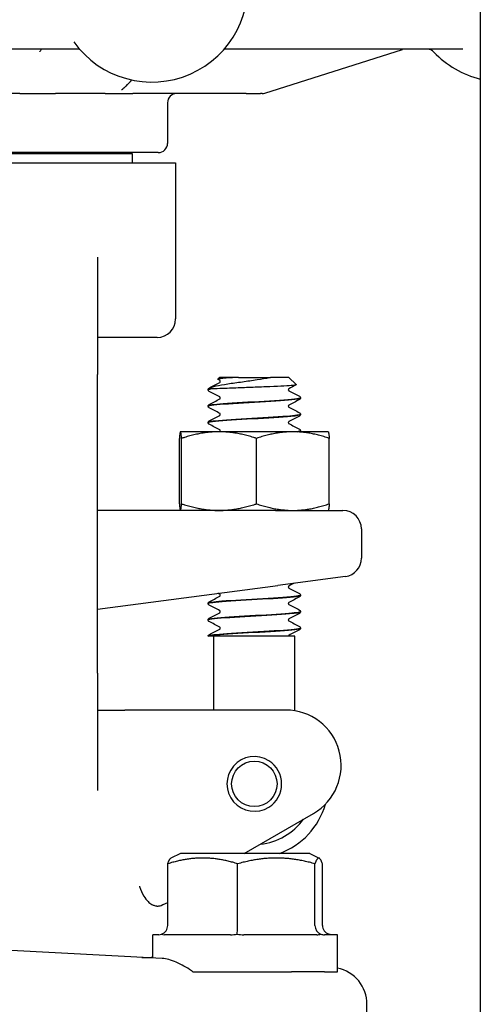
# Model space of a CAD drawing. Header units: inches. Extents: x 24 to 1128, y -58 to 748.
# Tile 475 of 656: x 618.89 to 620.45, y 338.4 to 341.73. Entities that reach past the tile are written whole.
import ezdxf

# ---------------------------------------------------------------- set-up
doc = ezdxf.new("R2010")
doc.units = ezdxf.units.IN
doc.header["$LTSCALE"] = 32
doc.header["$MEASUREMENT"] = 0
doc.layers.add('Visible (ANSI)', color=7, linetype='Continuous', lineweight=30)

msp = doc.modelspace()

# ---------------------------------------------------------------- linework, layer by layer
at = {"layer": 'Visible (ANSI)'}
for p, q in [((620.45163, 369.85867), (620.45163, 334.10867)), ((619.08927, 341.63117), (617.69998, 341.63117)), ((620.39269, 341.63117), (619.58484, 341.63117)), ((619.72273, 341.48262), (620.18854, 341.62972)), ((618.89284, 341.48117), (618.28816, 341.48117)), ((618.89284, 341.48117), (619.01423, 341.48117)), ((619.18188, 341.48117), (619.01423, 341.48117)), ((619.18188, 341.48117), (619.27608, 341.48117)), ((619.65955, 341.48117), (619.27608, 341.48117)), ((619.65955, 341.48117), (619.70744, 341.48117)), ((619.71332, 341.48117), (619.70744, 341.48117)), ((619.39313, 341.44992), (619.39313, 341.31242)), ((619.36188, 341.28117), (618.32438, 341.28117)), ((619.27488, 341.27742), (618.41138, 341.27742)), ((619.16813, 341.27742), (619.16813, 341.28117)), ((619.27488, 341.24617), (619.27488, 341.27742)), ((618.26563, 341.24617), (619.42063, 341.24617)), ((619.42063, 341.24617), (619.42063, 340.71867)), ((619.15563, 340.92808), (619.15563, 340.53117)), ((619.35813, 340.65617), (619.15563, 340.65617)), ((619.15563, 339.52117), (619.15563, 340.53117)), ((619.56961, 340.52117), (619.56329, 340.51485)), ((619.63284, 340.52117), (619.56961, 340.52117)), ((619.63284, 340.52117), (619.68719, 340.52117)), ((619.68719, 340.52117), (619.74148, 340.52117)), ((619.80415, 340.52117), (619.74148, 340.52117)), ((619.80415, 340.52117), (619.82876, 340.49656)), ((619.53063, 340.47915), (619.53063, 340.47973)), ((619.53664, 340.48219), (619.53979, 340.48219)), ((619.84313, 340.45134), (619.84313, 340.45192)), ((619.53063, 340.42354), (619.53063, 340.42412)), ((619.84313, 340.39573), (619.84313, 340.39631)), ((619.53063, 340.36792), (619.53063, 340.36851)), ((619.43688, 340.33717), (619.4368, 340.33712)), ((619.43697, 340.33717), (619.43688, 340.33717)), ((619.56749, 340.33717), (619.43697, 340.33717)), ((619.81741, 340.33717), (619.56749, 340.33717)), ((619.93688, 340.33717), (619.81741, 340.33717)), ((619.84313, 340.34012), (619.84313, 340.3407)), ((619.93688, 340.33717), (619.93697, 340.33712)), ((619.43325, 340.0935), (619.43325, 340.31484)), ((619.44068, 340.0935), (619.44068, 340.31484)), ((619.69431, 340.0935), (619.69431, 340.31484)), ((619.94051, 340.0935), (619.94051, 340.31484)), ((619.75799, 340.07117), (619.15563, 340.07117)), ((619.43688, 340.07117), (619.4368, 340.07122)), ((619.75799, 340.07117), (619.98688, 340.07117)), ((619.93688, 340.07117), (619.93697, 340.07122)), ((620.04938, 340.00867), (620.04938, 339.90979)), ((619.99504, 339.84782), (619.76615, 339.81769)), ((619.15563, 339.73731), (619.76615, 339.81769)), ((619.84313, 339.78401), (619.84313, 339.78459)), ((619.53063, 339.7562), (619.53063, 339.75678)), ((619.84313, 339.7284), (619.84313, 339.72898)), ((619.53063, 339.70059), (619.53063, 339.70117)), ((619.84313, 339.67279), (619.84313, 339.67337)), ((619.531, 339.64617), (619.53069, 339.64617)), ((619.53204, 339.64617), (619.531, 339.64617)), ((619.56269, 339.64617), (619.53204, 339.64617)), ((619.54938, 339.39617), (619.54938, 339.64617)), ((619.68618, 339.64617), (619.56269, 339.64617)), ((619.82438, 339.64617), (619.68618, 339.64617)), ((619.82438, 339.39355), (619.82438, 339.64617)), ((619.15563, 339.52117), (619.15563, 339.12426)), ((619.15563, 339.39617), (619.24923, 339.39617)), ((619.33691, 339.39617), (619.24923, 339.39617)), ((619.79313, 339.39617), (619.33691, 339.39617)), ((619.65285, 338.91117), (619.88688, 339.04629)), ((619.43688, 338.91117), (619.40468, 338.89507)), ((619.87438, 338.91117), (619.43688, 338.91117)), ((619.87438, 338.91117), (619.90659, 338.89507)), ((619.394, 338.66742), (619.394, 338.87621)), ((619.63047, 338.66742), (619.63047, 338.87621)), ((619.8921, 338.66742), (619.8921, 338.87621)), ((619.91726, 338.66742), (619.91726, 338.87621)), ((619.3936, 338.76149), (619.394, 338.76173)), ((619.36358, 338.63617), (619.34313, 338.63617)), ((619.34313, 338.55747), (619.34313, 338.63617)), ((619.6059, 338.63617), (619.38273, 338.63617)), ((619.89795, 338.63617), (619.65104, 338.63617)), ((619.96813, 338.63617), (619.92394, 338.63617)), ((619.96813, 338.51117), (619.96813, 338.63617)), ((619.37486, 338.5558), (618.84313, 338.58367)), ((619.4785, 338.51117), (619.62028, 338.51117)), ((619.62028, 338.51117), (619.7822, 338.51117)), ((619.7822, 338.51117), (619.81281, 338.51117)), ((619.92433, 338.51117), (619.81281, 338.51117)), ((619.92433, 338.51117), (619.96813, 338.51117)), ((620.06813, 338.02117), (620.06813, 338.40082))]:
    msp.add_line(p, q, dxfattribs=at)
msp.add_circle((619.68688, 339.14617), 0.07688, dxfattribs=at)
for centre, radius, start, end in [((619.34002, 341.84492), 0.325, 215.65173, 11.53696), ((620.19795, 341.59992), 0.03125, 90, 107.52557), ((620.27181, 341.59992), 0.03125, 43.44984, 90), ((620.53044, 341.84492), 0.325, 223.44984, 255.96758), ((619.42438, 341.44992), 0.03125, 90, 180), ((619.71332, 341.51242), 0.03125, 270, 287.52557), ((619.36188, 341.31242), 0.03125, 270, 0), ((619.35813, 340.71867), 0.0625, 270, 0), ((619.98688, 340.00867), 0.0625, 0, 90), ((619.98688, 339.90979), 0.0625, 277.5, 0), ((619.79313, 339.20867), 0.1875, 300, 90), ((619.68688, 339.14617), 0.0925, 57.84992, 302.15008), ((619.68688, 339.14617), 0.0925, 302.15008, 57.84992), ((619.68688, 339.14617), 0.25, 289.94844, 344.10999), ((619.68688, 339.14617), 0.20454, 275.75553, 324.24447)]:
    msp.add_arc(centre, radius, start, end, dxfattribs=at)
for centre, major_axis, ratio, start_param, end_param in [((619.3613, 338.66742), (0.0327, 0), 0.9555533, 5.0590358, 6.2831853), ((619.62733, 338.66742), (0, -0.03125), 0.1006388, 0.3466468, 1.5707963), ((619.92166, 338.66742), (0, -0.03125), 0.9458753, 4.712389, 5.9365385), ((619.94996, 338.66742), (-0.0327, 0), 0.9555533, 0, 1.2241495), ((619.94266, 338.40087), (0.12531, -0.00657), 0.9961843, 0.0521605, 1.4184909)]:
    msp.add_ellipse(centre, major_axis=major_axis, ratio=ratio, start_param=start_param, end_param=end_param, dxfattribs=at)
for points, knots in [([(618.96126, 341.62357), (618.96126, 341.62357), (618.96126, 341.62357), (618.96129, 341.6236), (618.96158, 341.62395), (618.96257, 341.62531), (618.9632, 341.62621), (618.96488, 341.62846), (618.96601, 341.62987), (618.96715, 341.63117)], [0.151733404, 0.151733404, 0.151733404, 0.151733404, 0.152733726, 0.152733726, 0.17283482, 0.17283482, 0.189537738, 0.189537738, 0.209449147, 0.209449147, 0.209449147, 0.209449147]), ([(619.09598, 341.63028), (619.09577, 341.63034), (619.09554, 341.6304), (619.09396, 341.63079), (619.09219, 341.63112), (619.0896, 341.63117), (619.08944, 341.63117), (619.08927, 341.63117)], [0.282916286, 0.282916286, 0.282916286, 0.282916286, 0.285307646, 0.285307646, 0.298248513, 0.298248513, 0.299108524, 0.299108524, 0.299108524, 0.299108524]), ([(619.25275, 341.50617), (619.25241, 341.50581), (619.25183, 341.50519), (619.25042, 341.50369), (619.24962, 341.50288), (619.24667, 341.50003), (619.2444, 341.49812), (619.24092, 341.49549), (619.2396, 341.49456), (619.23806, 341.49351), (619.23761, 341.49322), (619.23738, 341.49306), (619.23735, 341.49304), (619.23735, 341.49304)], [0, 0, 0, 0, 0.014217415, 0.014217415, 0.027587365, 0.027587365, 0.061782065, 0.061782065, 0.083083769, 0.083083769, 0.092845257, 0.092845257, 0.095345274, 0.095345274, 0.095345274, 0.095345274]), ([(619.53423, 340.48499), (619.5385, 340.48732), (619.54638, 340.48967), (619.56824, 340.49443), (619.58175, 340.49679), (619.61234, 340.50156), (619.62893, 340.50391), (619.6628, 340.50867), (619.67969, 340.51102), (619.71144, 340.51578), (619.72607, 340.51813), (619.73897, 340.52057)], [-0.67634923, -0.67634923, -0.67634923, -0.67634923, -0.52774982, -0.52774982, -0.38555901, -0.38555901, -0.25020713, -0.25020713, -0.12168954, -0.12168954, 0, 0, 0, 0]), ([(619.62146, 340.52057), (619.61012, 340.51992), (619.60001, 340.51927), (619.58288, 340.51798), (619.57604, 340.51734), (619.56552, 340.51594), (619.5628, 340.51519), (619.56326, 340.51431), (619.56341, 340.51418), (619.56365, 340.51406)], [-2.12179282, -2.12179282, -2.12179282, -2.12179282, -2.02048123, -2.02048123, -1.91755472, -1.91755472, -1.79490964, -1.79490964, -1.77433809, -1.77433809, -1.77433809, -1.77433809]), ([(619.57182, 340.50724), (619.57182, 340.50832), (619.57137, 340.50931), (619.57067, 340.51027), (619.57041, 340.51046), (619.57023, 340.5106), (619.57019, 340.51062), (619.57019, 340.51062)], [0, 0, 0, 0, 0.017919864, 0.017919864, 0.032518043, 0.032518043, 0.040461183, 0.040461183, 0.040461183, 0.040461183]), ([(619.57019, 340.50387), (619.57019, 340.50387), (619.57036, 340.50394), (619.57088, 340.50449), (619.57116, 340.50484), (619.57164, 340.50585), (619.57182, 340.50654), (619.57182, 340.50724)], [0.003893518, 0.003893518, 0.003893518, 0.003893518, 0.02135506, 0.02135506, 0.032660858, 0.032660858, 0.044379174, 0.044379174, 0.044379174, 0.044379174]), ([(619.82876, 340.49656), (619.82884, 340.49648), (619.82888, 340.4964), (619.82886, 340.49556), (619.82517, 340.49481), (619.81084, 340.49329), (619.80025, 340.49254), (619.77337, 340.49103), (619.75727, 340.49028), (619.72156, 340.48876), (619.70224, 340.48801), (619.66287, 340.4865), (619.64319, 340.48575), (619.62476, 340.48499)], [-0.74958937, -0.74958937, -0.74958937, -0.74958937, -0.73438222, -0.73438222, -0.59190522, -0.59190522, -0.44722789, -0.44722789, -0.30035084, -0.30035084, -0.15127467, -0.15127467, 0, 0, 0, 0]), ([(619.53063, 340.47975), (619.53069, 340.48089), (619.53112, 340.48195), (619.53197, 340.48322), (619.53234, 340.48362), (619.5327, 340.48394)], [0, 0, 0, 0, 0.015967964, 0.015967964, 0.027043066, 0.027043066, 0.027043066, 0.027043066]), ([(619.53437, 340.4738), (619.53374, 340.47413), (619.53306, 340.47454), (619.53196, 340.47567), (619.53157, 340.47617), (619.53092, 340.47746), (619.53068, 340.47828), (619.53063, 340.47912)], [0, 0, 0, 0, 0.022095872, 0.022095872, 0.033561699, 0.033561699, 0.045438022, 0.045438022, 0.045438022, 0.045438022]), ([(619.53664, 340.48219), (619.53404, 340.48222), (619.53283, 340.48234), (619.53195, 340.48272), (619.53191, 340.48292), (619.53206, 340.48323), (619.53211, 340.48331), (619.53223, 340.48346), (619.53226, 340.4835), (619.53232, 340.48357), (619.53234, 340.48359), (619.53239, 340.48364), (619.53241, 340.48366), (619.53245, 340.4837), (619.53247, 340.48372), (619.53251, 340.48376), (619.53254, 340.48379), (619.5326, 340.48384), (619.53263, 340.48388), (619.53277, 340.484), (619.53288, 340.48409), (619.5333, 340.48443), (619.53367, 340.48469), (619.53423, 340.48499)], [-0.17168991, -0.17168991, -0.17168991, -0.17168991, -0.0982332, -0.0982332, -0.0491093, -0.0491093, -0.03761956, -0.03761956, -0.03394059, -0.03394059, -0.03224924, -0.03224924, -0.03117451, -0.03117451, -0.03017054, -0.03017054, -0.0289244, -0.0289244, -0.02683852, -0.02683852, -0.01955178, -0.01955178, 0, 0, 0, 0]), ([(619.62476, 340.48499), (619.61445, 340.48457), (619.60463, 340.4842), (619.58618, 340.48353), (619.57762, 340.48324), (619.55674, 340.48256), (619.54642, 340.48224), (619.53979, 340.48219)], [-0.3187664, -0.3187664, -0.3187664, -0.3187664, -0.23449039, -0.23449039, -0.1487662, -0.1487662, 0, 0, 0, 0]), ([(619.80357, 340.48281), (619.80357, 340.48281), (619.80341, 340.48274), (619.80288, 340.48219), (619.80261, 340.48184), (619.80213, 340.48083), (619.80195, 340.48014), (619.80195, 340.47944)], [0.003893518, 0.003893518, 0.003893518, 0.003893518, 0.02135506, 0.02135506, 0.032660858, 0.032660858, 0.044379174, 0.044379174, 0.044379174, 0.044379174]), ([(619.80195, 340.47944), (619.80195, 340.47836), (619.80239, 340.47737), (619.8031, 340.47641), (619.80335, 340.47622), (619.80354, 340.47608), (619.80357, 340.47606), (619.80357, 340.47606)], [0, 0, 0, 0, 0.017919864, 0.017919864, 0.032518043, 0.032518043, 0.040461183, 0.040461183, 0.040461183, 0.040461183]), ([(619.53064, 340.42351), (619.53063, 340.42358), (619.53064, 340.42365), (619.53066, 340.42371), (619.53168, 340.42654), (619.55827, 340.42937), (619.5997, 340.4322), (619.64094, 340.43501), (619.69577, 340.43783), (619.74224, 340.44064), (619.78853, 340.44345), (619.82531, 340.44625), (619.83795, 340.44905), (619.84139, 340.44982), (619.84301, 340.45058), (619.84292, 340.45134)], [-17.2816205, -17.2816205, -17.2816205, -17.2816205, -17.2584859, -17.2584859, -17.2584859, -16.2999201, -16.2999201, -16.2999201, -15.3458188, -15.3458188, -15.3458188, -14.3954331, -14.3954331, -14.3954331, -14.1371669, -14.1371669, -14.1371669, -14.1371669]), ([(619.53063, 340.42414), (619.53069, 340.42528), (619.53112, 340.42634), (619.5321, 340.42781), (619.53263, 340.42829), (619.53355, 340.429), (619.53396, 340.42925), (619.53437, 340.42946)], [0, 0, 0, 0, 0.015967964, 0.015967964, 0.031253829, 0.031253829, 0.045415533, 0.045415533, 0.045415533, 0.045415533]), ([(619.84282, 340.45195), (619.84293, 340.45076), (619.83898, 340.44957), (619.83083, 340.44839), (619.8115, 340.44557), (619.76908, 340.44276), (619.72055, 340.43994), (619.67203, 340.43713), (619.6187, 340.43431), (619.5819, 340.4315), (619.54973, 340.42904), (619.53094, 340.42658), (619.53069, 340.42412)], [7.8511208, 7.8511208, 7.8511208, 7.8511208, 8.2534333, 8.2534333, 8.2534333, 9.2076053, 9.2076053, 9.2076053, 10.1615232, 10.1615232, 10.1615232, 10.9955743, 10.9955743, 10.9955743, 10.9955743]), ([(619.57182, 340.45163), (619.57182, 340.4527), (619.57137, 340.4537), (619.57067, 340.45466), (619.57041, 340.45485), (619.57023, 340.45499), (619.57019, 340.45501), (619.57019, 340.45501)], [0, 0, 0, 0, 0.017919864, 0.017919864, 0.032518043, 0.032518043, 0.040461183, 0.040461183, 0.040461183, 0.040461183]), ([(619.57019, 340.44826), (619.57019, 340.44826), (619.57036, 340.44833), (619.57088, 340.44888), (619.57116, 340.44923), (619.57164, 340.45024), (619.57182, 340.45093), (619.57182, 340.45163)], [0.003893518, 0.003893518, 0.003893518, 0.003893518, 0.02135506, 0.02135506, 0.032660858, 0.032660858, 0.044379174, 0.044379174, 0.044379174, 0.044379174]), ([(619.80357, 340.4272), (619.80357, 340.4272), (619.80341, 340.42713), (619.80288, 340.42657), (619.80261, 340.42623), (619.80213, 340.42522), (619.80195, 340.42453), (619.80195, 340.42383)], [0.003893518, 0.003893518, 0.003893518, 0.003893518, 0.02135506, 0.02135506, 0.032660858, 0.032660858, 0.044379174, 0.044379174, 0.044379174, 0.044379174]), ([(619.8394, 340.45727), (619.84003, 340.45693), (619.8407, 340.45653), (619.84181, 340.45539), (619.8422, 340.4549), (619.84285, 340.45361), (619.84309, 340.45279), (619.84313, 340.45195)], [0, 0, 0, 0, 0.022095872, 0.022095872, 0.033561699, 0.033561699, 0.045438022, 0.045438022, 0.045438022, 0.045438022]), ([(619.84313, 340.45132), (619.84307, 340.45018), (619.84265, 340.44912), (619.84167, 340.44765), (619.84114, 340.44716), (619.84022, 340.44646), (619.8398, 340.44621), (619.8394, 340.446)], [0, 0, 0, 0, 0.015967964, 0.015967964, 0.031253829, 0.031253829, 0.045415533, 0.045415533, 0.045415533, 0.045415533]), ([(619.53437, 340.41819), (619.53374, 340.41852), (619.53306, 340.41892), (619.53196, 340.42006), (619.53157, 340.42056), (619.53092, 340.42185), (619.53068, 340.42267), (619.53063, 340.42351)], [0, 0, 0, 0, 0.022095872, 0.022095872, 0.033561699, 0.033561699, 0.045438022, 0.045438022, 0.045438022, 0.045438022]), ([(619.84303, 340.39634), (619.84289, 340.394), (619.82618, 340.39166), (619.79683, 340.38932), (619.76159, 340.38651), (619.70903, 340.3837), (619.66016, 340.38089), (619.61129, 340.37808), (619.56739, 340.37527), (619.54596, 340.37246), (619.53591, 340.37114), (619.53093, 340.36982), (619.53096, 340.36851)], [14.1343061, 14.1343061, 14.1343061, 14.1343061, 14.9274022, 14.9274022, 14.9274022, 15.879856, 15.879856, 15.879856, 16.8320759, 16.8320759, 16.8320759, 17.2787596, 17.2787596, 17.2787596, 17.2787596]), ([(619.53094, 340.3679), (619.53096, 340.36961), (619.53946, 340.37132), (619.55594, 340.37303), (619.58313, 340.37585), (619.63129, 340.37868), (619.68107, 340.3815), (619.73074, 340.38431), (619.78069, 340.38713), (619.81092, 340.38994), (619.83162, 340.39187), (619.8427, 340.3938), (619.84289, 340.39573)], [-23.5648058, -23.5648058, -23.5648058, -23.5648058, -22.9847675, -22.9847675, -22.9847675, -22.0283448, -22.0283448, -22.0283448, -21.0740719, -21.0740719, -21.0740719, -20.4203522, -20.4203522, -20.4203522, -20.4203522]), ([(619.57182, 340.39602), (619.57182, 340.39709), (619.57137, 340.39809), (619.57067, 340.39905), (619.57041, 340.39924), (619.57023, 340.39938), (619.57019, 340.39939), (619.57019, 340.39939)], [0, 0, 0, 0, 0.017919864, 0.017919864, 0.032518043, 0.032518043, 0.040461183, 0.040461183, 0.040461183, 0.040461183]), ([(619.57019, 340.39265), (619.57019, 340.39265), (619.57036, 340.39272), (619.57088, 340.39327), (619.57116, 340.39361), (619.57164, 340.39463), (619.57182, 340.39532), (619.57182, 340.39602)], [0.003893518, 0.003893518, 0.003893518, 0.003893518, 0.02135506, 0.02135506, 0.032660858, 0.032660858, 0.044379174, 0.044379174, 0.044379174, 0.044379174]), ([(619.80195, 340.42383), (619.80195, 340.42275), (619.80239, 340.42176), (619.8031, 340.4208), (619.80335, 340.42061), (619.80354, 340.42047), (619.80357, 340.42045), (619.80357, 340.42045)], [0, 0, 0, 0, 0.017919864, 0.017919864, 0.032518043, 0.032518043, 0.040461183, 0.040461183, 0.040461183, 0.040461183]), ([(619.8394, 340.40165), (619.84003, 340.40132), (619.8407, 340.40092), (619.84181, 340.39978), (619.8422, 340.39929), (619.84285, 340.398), (619.84309, 340.39718), (619.84313, 340.39634)], [0, 0, 0, 0, 0.022095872, 0.022095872, 0.033561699, 0.033561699, 0.045438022, 0.045438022, 0.045438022, 0.045438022]), ([(619.84313, 340.3957), (619.84307, 340.39457), (619.84265, 340.39351), (619.84167, 340.39204), (619.84114, 340.39155), (619.84022, 340.39085), (619.8398, 340.3906), (619.8394, 340.39039)], [0, 0, 0, 0, 0.015967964, 0.015967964, 0.031253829, 0.031253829, 0.045415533, 0.045415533, 0.045415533, 0.045415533]), ([(619.53063, 340.36853), (619.53069, 340.36967), (619.53112, 340.37073), (619.5321, 340.3722), (619.53263, 340.37268), (619.53355, 340.37339), (619.53396, 340.37364), (619.53437, 340.37385)], [0, 0, 0, 0, 0.015967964, 0.015967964, 0.031253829, 0.031253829, 0.045415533, 0.045415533, 0.045415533, 0.045415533]), ([(619.53437, 340.36258), (619.53374, 340.36291), (619.53306, 340.36331), (619.53196, 340.36445), (619.53157, 340.36495), (619.53092, 340.36624), (619.53068, 340.36706), (619.53063, 340.3679)], [0, 0, 0, 0, 0.022095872, 0.022095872, 0.033561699, 0.033561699, 0.045438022, 0.045438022, 0.045438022, 0.045438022]), ([(619.80357, 340.37159), (619.80357, 340.37159), (619.80341, 340.37152), (619.80288, 340.37096), (619.80261, 340.37062), (619.80213, 340.36961), (619.80195, 340.36892), (619.80195, 340.36822)], [0.003893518, 0.003893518, 0.003893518, 0.003893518, 0.02135506, 0.02135506, 0.032660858, 0.032660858, 0.044379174, 0.044379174, 0.044379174, 0.044379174]), ([(619.80195, 340.36822), (619.80195, 340.36714), (619.80239, 340.36615), (619.8031, 340.36519), (619.80335, 340.36499), (619.80354, 340.36486), (619.80357, 340.36484), (619.80357, 340.36484)], [0, 0, 0, 0, 0.017919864, 0.017919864, 0.032518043, 0.032518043, 0.040461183, 0.040461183, 0.040461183, 0.040461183]), ([(619.57182, 340.34041), (619.57182, 340.34148), (619.57137, 340.34248), (619.57067, 340.34344), (619.57041, 340.34363), (619.57023, 340.34377), (619.57019, 340.34378), (619.57019, 340.34378)], [0, 0, 0, 0, 0.017919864, 0.017919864, 0.032518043, 0.032518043, 0.040461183, 0.040461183, 0.040461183, 0.040461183]), ([(619.57039, 340.33717), (619.57046, 340.33723), (619.57056, 340.33732), (619.57088, 340.33766), (619.57116, 340.338), (619.57164, 340.33902), (619.57182, 340.33971), (619.57182, 340.34041)], [0.01487233, 0.01487233, 0.01487233, 0.01487233, 0.02135506, 0.02135506, 0.032660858, 0.032660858, 0.044379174, 0.044379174, 0.044379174, 0.044379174]), ([(619.84297, 340.34073), (619.84308, 340.34007), (619.84192, 340.33942), (619.83942, 340.33877), (619.83739, 340.33824), (619.83447, 340.3377), (619.83076, 340.33717)], [20.41749138, 20.41749138, 20.41749138, 20.41749138, 20.63867267, 20.63867267, 20.63867267, 20.81932014, 20.81932014, 20.81932014, 20.81932014]), ([(619.8344, 340.33717), (619.8382, 340.33782), (619.84083, 340.33847), (619.84213, 340.33911), (619.8428, 340.33945), (619.84311, 340.33978), (619.84308, 340.34012)], [-27.03673772, -27.03673772, -27.03673772, -27.03673772, -26.81712276, -26.81712276, -26.81712276, -26.70353756, -26.70353756, -26.70353756, -26.70353756]), ([(619.8394, 340.34604), (619.84003, 340.34571), (619.8407, 340.34531), (619.84181, 340.34417), (619.8422, 340.34368), (619.84285, 340.34239), (619.84309, 340.34157), (619.84313, 340.34073)], [0, 0, 0, 0, 0.022095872, 0.022095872, 0.033561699, 0.033561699, 0.045438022, 0.045438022, 0.045438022, 0.045438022]), ([(619.80357, 339.81548), (619.80357, 339.81548), (619.80341, 339.8154), (619.80288, 339.81485), (619.80261, 339.81451), (619.80213, 339.8135), (619.80195, 339.81281), (619.80195, 339.8121)], [0.003893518, 0.003893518, 0.003893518, 0.003893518, 0.02135506, 0.02135506, 0.032660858, 0.032660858, 0.044379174, 0.044379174, 0.044379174, 0.044379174]), ([(619.80195, 339.8121), (619.80195, 339.81103), (619.80239, 339.81003), (619.8031, 339.80908), (619.80335, 339.80888), (619.80354, 339.80875), (619.80357, 339.80873), (619.80357, 339.80873)], [0, 0, 0, 0, 0.017919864, 0.017919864, 0.032518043, 0.032518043, 0.040461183, 0.040461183, 0.040461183, 0.040461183]), ([(619.53064, 339.75618), (619.5306, 339.75889), (619.55387, 339.76161), (619.59197, 339.76433), (619.63135, 339.76713), (619.68553, 339.76994), (619.7329, 339.77275), (619.78026, 339.77556), (619.81958, 339.77837), (619.83519, 339.78117), (619.84044, 339.78212), (619.84296, 339.78306), (619.84287, 339.78401)], [-92.6798442, -92.6798442, -92.6798442, -92.6798442, -91.7590058, -91.7590058, -91.7590058, -90.8072453, -90.8072453, -90.8072453, -89.8557102, -89.8557102, -89.8557102, -89.5353906, -89.5353906, -89.5353906, -89.5353906]), ([(619.53063, 339.75681), (619.53069, 339.75794), (619.53112, 339.75901), (619.5321, 339.76048), (619.53263, 339.76096), (619.53355, 339.76167), (619.53396, 339.76191), (619.53437, 339.76213)], [0, 0, 0, 0, 0.015967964, 0.015967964, 0.031253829, 0.031253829, 0.045415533, 0.045415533, 0.045415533, 0.045415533]), ([(619.84282, 339.78461), (619.84292, 339.78336), (619.83849, 339.78211), (619.82943, 339.78085), (619.80886, 339.77801), (619.76494, 339.77517), (619.71559, 339.77232), (619.66637, 339.76949), (619.6131, 339.76665), (619.57738, 339.76381), (619.54787, 339.76147), (619.53101, 339.75913), (619.53074, 339.75678)], [83.2493444, 83.2493444, 83.2493444, 83.2493444, 83.6742001, 83.6742001, 83.6742001, 84.6382389, 84.6382389, 84.6382389, 85.5995394, 85.5995394, 85.5995394, 86.393798, 86.393798, 86.393798, 86.393798]), ([(619.57182, 339.7843), (619.57182, 339.78537), (619.57137, 339.78637), (619.57067, 339.78733), (619.57041, 339.78752), (619.57023, 339.78765), (619.57019, 339.78767), (619.57019, 339.78767)], [0, 0, 0, 0, 0.017919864, 0.017919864, 0.032518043, 0.032518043, 0.040461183, 0.040461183, 0.040461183, 0.040461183]), ([(619.57019, 339.78092), (619.57019, 339.78092), (619.57036, 339.781), (619.57088, 339.78155), (619.57116, 339.78189), (619.57164, 339.7829), (619.57182, 339.7836), (619.57182, 339.7843)], [0.003893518, 0.003893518, 0.003893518, 0.003893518, 0.02135506, 0.02135506, 0.032660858, 0.032660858, 0.044379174, 0.044379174, 0.044379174, 0.044379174]), ([(619.80357, 339.75987), (619.80357, 339.75987), (619.80341, 339.75979), (619.80288, 339.75924), (619.80261, 339.7589), (619.80213, 339.75789), (619.80195, 339.75719), (619.80195, 339.75649)], [0.003893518, 0.003893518, 0.003893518, 0.003893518, 0.02135506, 0.02135506, 0.032660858, 0.032660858, 0.044379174, 0.044379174, 0.044379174, 0.044379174]), ([(619.8394, 339.78993), (619.84003, 339.7896), (619.8407, 339.7892), (619.84181, 339.78806), (619.8422, 339.78756), (619.84285, 339.78627), (619.84309, 339.78546), (619.84313, 339.78461)], [0, 0, 0, 0, 0.022095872, 0.022095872, 0.033561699, 0.033561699, 0.045438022, 0.045438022, 0.045438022, 0.045438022]), ([(619.84313, 339.78398), (619.84307, 339.78285), (619.84265, 339.78178), (619.84167, 339.78031), (619.84114, 339.77983), (619.84022, 339.77912), (619.8398, 339.77888), (619.8394, 339.77866)], [0, 0, 0, 0, 0.015967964, 0.015967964, 0.031253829, 0.031253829, 0.045415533, 0.045415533, 0.045415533, 0.045415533]), ([(619.53437, 339.75086), (619.53374, 339.75119), (619.53306, 339.75159), (619.53196, 339.75273), (619.53157, 339.75323), (619.53092, 339.75452), (619.53068, 339.75533), (619.53063, 339.75618)], [0, 0, 0, 0, 0.022095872, 0.022095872, 0.033561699, 0.033561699, 0.045438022, 0.045438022, 0.045438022, 0.045438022]), ([(619.84308, 339.729), (619.84297, 339.72653), (619.82403, 339.72405), (619.79159, 339.72158), (619.7549, 339.71878), (619.7019, 339.71598), (619.65361, 339.71318), (619.60456, 339.71033), (619.5617, 339.70749), (619.54251, 339.70465), (619.53469, 339.70349), (619.53088, 339.70233), (619.53095, 339.70117)], [89.5325298, 89.5325298, 89.5325298, 89.5325298, 90.3718388, 90.3718388, 90.3718388, 91.3207683, 91.3207683, 91.3207683, 92.2845846, 92.2845846, 92.2845846, 92.6769833, 92.6769833, 92.6769833, 92.6769833]), ([(619.53095, 339.70057), (619.53093, 339.70214), (619.5381, 339.70372), (619.55225, 339.7053), (619.57745, 339.70811), (619.62413, 339.71093), (619.6736, 339.71374), (619.72307, 339.71655), (619.77403, 339.71936), (619.80612, 339.72218), (619.82977, 339.72425), (619.8427, 339.72632), (619.84294, 339.7284)], [-98.9630295, -98.9630295, -98.9630295, -98.9630295, -98.4278806, -98.4278806, -98.4278806, -97.4744623, -97.4744623, -97.4744623, -96.5212894, -96.5212894, -96.5212894, -95.8185759, -95.8185759, -95.8185759, -95.8185759]), ([(619.57182, 339.72869), (619.57182, 339.72976), (619.57137, 339.73076), (619.57067, 339.73172), (619.57041, 339.73191), (619.57023, 339.73204), (619.57019, 339.73206), (619.57019, 339.73206)], [0, 0, 0, 0, 0.017919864, 0.017919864, 0.032518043, 0.032518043, 0.040461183, 0.040461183, 0.040461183, 0.040461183]), ([(619.57019, 339.72531), (619.57019, 339.72531), (619.57036, 339.72539), (619.57088, 339.72594), (619.57116, 339.72628), (619.57164, 339.72729), (619.57182, 339.72799), (619.57182, 339.72869)], [0.003893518, 0.003893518, 0.003893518, 0.003893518, 0.02135506, 0.02135506, 0.032660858, 0.032660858, 0.044379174, 0.044379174, 0.044379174, 0.044379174]), ([(619.80195, 339.75649), (619.80195, 339.75542), (619.80239, 339.75442), (619.8031, 339.75346), (619.80335, 339.75327), (619.80354, 339.75314), (619.80357, 339.75312), (619.80357, 339.75312)], [0, 0, 0, 0, 0.017919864, 0.017919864, 0.032518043, 0.032518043, 0.040461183, 0.040461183, 0.040461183, 0.040461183]), ([(619.8394, 339.73432), (619.84003, 339.73399), (619.8407, 339.73359), (619.84181, 339.73245), (619.8422, 339.73195), (619.84285, 339.73066), (619.84309, 339.72985), (619.84313, 339.729)], [0, 0, 0, 0, 0.022095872, 0.022095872, 0.033561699, 0.033561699, 0.045438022, 0.045438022, 0.045438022, 0.045438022]), ([(619.84313, 339.72837), (619.84307, 339.72724), (619.84265, 339.72617), (619.84167, 339.7247), (619.84114, 339.72422), (619.84022, 339.72351), (619.8398, 339.72327), (619.8394, 339.72305)], [0, 0, 0, 0, 0.015967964, 0.015967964, 0.031253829, 0.031253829, 0.045415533, 0.045415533, 0.045415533, 0.045415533]), ([(619.53063, 339.7012), (619.53069, 339.70233), (619.53112, 339.7034), (619.5321, 339.70487), (619.53263, 339.70535), (619.53355, 339.70606), (619.53396, 339.7063), (619.53437, 339.70652)], [0, 0, 0, 0, 0.015967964, 0.015967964, 0.031253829, 0.031253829, 0.045415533, 0.045415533, 0.045415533, 0.045415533]), ([(619.53437, 339.69525), (619.53374, 339.69558), (619.53306, 339.69598), (619.53196, 339.69712), (619.53157, 339.69762), (619.53092, 339.69891), (619.53068, 339.69972), (619.53063, 339.70057)], [0, 0, 0, 0, 0.022095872, 0.022095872, 0.033561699, 0.033561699, 0.045438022, 0.045438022, 0.045438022, 0.045438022]), ([(619.80357, 339.70426), (619.80357, 339.70426), (619.80341, 339.70418), (619.80288, 339.70363), (619.80261, 339.70329), (619.80213, 339.70228), (619.80195, 339.70158), (619.80195, 339.70088)], [0.003893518, 0.003893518, 0.003893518, 0.003893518, 0.02135506, 0.02135506, 0.032660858, 0.032660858, 0.044379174, 0.044379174, 0.044379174, 0.044379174]), ([(619.80195, 339.70088), (619.80195, 339.69981), (619.80239, 339.69881), (619.8031, 339.69785), (619.80335, 339.69766), (619.80354, 339.69753), (619.80357, 339.69751), (619.80357, 339.69751)], [0, 0, 0, 0, 0.017919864, 0.017919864, 0.032518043, 0.032518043, 0.040461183, 0.040461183, 0.040461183, 0.040461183]), ([(619.84289, 339.67339), (619.84302, 339.67252), (619.84093, 339.67165), (619.8365, 339.67078), (619.82218, 339.66797), (619.7838, 339.66515), (619.73673, 339.66234), (619.68922, 339.6595), (619.63414, 339.65666), (619.59387, 339.65382), (619.55769, 339.65127), (619.53409, 339.64872), (619.531, 339.64617)], [95.8157151, 95.8157151, 95.8157151, 95.8157151, 96.1109708, 96.1109708, 96.1109708, 97.0647023, 97.0647023, 97.0647023, 98.0270057, 98.0270057, 98.0270057, 98.8915068, 98.8915068, 98.8915068, 98.8915068]), ([(619.53204, 339.64617), (619.53871, 339.64899), (619.57047, 339.65181), (619.61457, 339.65462), (619.65866, 339.65744), (619.71392, 339.66026), (619.75818, 339.66308), (619.80242, 339.66589), (619.8345, 339.66871), (619.84155, 339.67153), (619.8426, 339.67195), (619.8431, 339.67237), (619.84305, 339.67279)], [-105.1089244, -105.1089244, -105.1089244, -105.1089244, -104.1537068, -104.1537068, -104.1537068, -103.1987551, -103.1987551, -103.1987551, -102.2440661, -102.2440661, -102.2440661, -102.1017612, -102.1017612, -102.1017612, -102.1017612]), ([(619.57182, 339.67308), (619.57182, 339.67415), (619.57137, 339.67515), (619.57067, 339.6761), (619.57041, 339.6763), (619.57023, 339.67643), (619.57019, 339.67645), (619.57019, 339.67645)], [0, 0, 0, 0, 0.017919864, 0.017919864, 0.032518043, 0.032518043, 0.040461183, 0.040461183, 0.040461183, 0.040461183]), ([(619.57019, 339.6697), (619.57019, 339.6697), (619.57036, 339.66978), (619.57088, 339.67033), (619.57116, 339.67067), (619.57164, 339.67168), (619.57182, 339.67237), (619.57182, 339.67308)], [0.003893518, 0.003893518, 0.003893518, 0.003893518, 0.02135506, 0.02135506, 0.032660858, 0.032660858, 0.044379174, 0.044379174, 0.044379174, 0.044379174]), ([(619.8394, 339.67871), (619.84003, 339.67838), (619.8407, 339.67798), (619.84181, 339.67684), (619.8422, 339.67634), (619.84285, 339.67505), (619.84309, 339.67424), (619.84313, 339.67339)], [0, 0, 0, 0, 0.022095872, 0.022095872, 0.033561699, 0.033561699, 0.045438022, 0.045438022, 0.045438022, 0.045438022]), ([(619.84313, 339.67276), (619.84307, 339.67163), (619.84265, 339.67056), (619.84167, 339.66909), (619.84114, 339.66861), (619.84022, 339.6679), (619.8398, 339.66765), (619.8394, 339.66744)], [0, 0, 0, 0, 0.015967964, 0.015967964, 0.031253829, 0.031253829, 0.045415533, 0.045415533, 0.045415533, 0.045415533]), ([(619.53069, 339.64617), (619.53086, 339.64728), (619.53137, 339.64825), (619.53237, 339.64952), (619.53286, 339.64994), (619.53368, 339.65052), (619.53403, 339.65073), (619.53437, 339.6509)], [0, 0, 0, 0, 0.016056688, 0.016056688, 0.030725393, 0.030725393, 0.042668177, 0.042668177, 0.042668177, 0.042668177]), ([(619.80357, 339.64864), (619.80357, 339.64864), (619.80345, 339.64859), (619.80305, 339.6482), (619.80283, 339.64797), (619.80238, 339.64725), (619.80215, 339.64675), (619.80204, 339.64617)], [0.003894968, 0.003894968, 0.003894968, 0.003894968, 0.019061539, 0.019061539, 0.029040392, 0.029040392, 0.03930795, 0.03930795, 0.03930795, 0.03930795]), ([(619.29852, 338.79982), (619.29856, 338.79966), (619.29861, 338.79951), (619.30225, 338.78714), (619.30715, 338.77604), (619.31714, 338.75971), (619.32193, 338.75364), (619.33153, 338.74437), (619.33605, 338.74108), (619.3436, 338.73697), (619.34661, 338.73571), (619.35111, 338.73434), (619.35268, 338.73397), (619.35523, 338.73352), (619.35625, 338.73338), (619.35822, 338.73321), (619.35917, 338.73316), (619.36139, 338.73315), (619.36264, 338.73323), (619.36665, 338.73371), (619.36925, 338.73443), (619.37167, 338.73549)], [-0.00127423, -0.00127423, -0.00127423, -0.00127423, 0, 0, 0.10318214, 0.10318214, 0.18065349, 0.18065349, 0.24752251, 0.24752251, 0.29373442, 0.29373442, 0.31913969, 0.31913969, 0.33638468, 0.33638468, 0.35315802, 0.35315802, 0.37627972, 0.37627972, 0.42938271, 0.42938271, 0.42938271, 0.42938271]), ([(619.306, 338.55941), (619.31145, 338.55913), (619.31776, 338.55921), (619.33046, 338.55952), (619.33656, 338.55969), (619.34313, 338.5598)], [0, 0, 0, 0, 0.11499946, 0.11499946, 0.20535465, 0.20535465, 0.20535465, 0.20535465]), ([(619.4785, 338.51117), (619.47697, 338.51226), (619.47546, 338.51332), (619.45777, 338.52551), (619.43987, 338.53575), (619.4055, 338.55052), (619.38904, 338.55506), (619.37486, 338.5558)], [1.42951458, 1.42951458, 1.42951458, 1.42951458, 1.44470322, 1.44470322, 1.60938008, 1.60938008, 1.77225646, 1.77225646, 1.77225646, 1.77225646])]:
    msp.add_open_spline(points, degree=3, knots=knots, dxfattribs=at)
for points in [[(619.25275, 341.50617), (619.25929, 341.51313), (619.26583, 341.52008), (619.27237, 341.52704)], [(619.53453, 340.48516), (619.54643, 340.49139), (619.55833, 340.49763), (619.57022, 340.50388)], [(619.57022, 340.5106), (619.56803, 340.51176), (619.56584, 340.51291), (619.56365, 340.51406)], [(619.63284, 340.52117), (619.62895, 340.52098), (619.62515, 340.52078), (619.62146, 340.52057)], [(619.73897, 340.52057), (619.74004, 340.52077), (619.74089, 340.52097), (619.74148, 340.52117)], [(619.82845, 340.49587), (619.82015, 340.49152), (619.81185, 340.48716), (619.80355, 340.4828)], [(619.53084, 340.47912), (619.53074, 340.48014), (619.53369, 340.48117), (619.53979, 340.48219)], [(619.53664, 340.48219), (619.53266, 340.48137), (619.53077, 340.48055), (619.53086, 340.47973)], [(619.57022, 340.45499), (619.55827, 340.46128), (619.54632, 340.46754), (619.53437, 340.4738)], [(619.80355, 340.47608), (619.81549, 340.46979), (619.82744, 340.46353), (619.8394, 340.45727)], [(619.53437, 340.42946), (619.54632, 340.43572), (619.55827, 340.44199), (619.57022, 340.44827)], [(619.8394, 340.446), (619.82744, 340.43974), (619.81549, 340.43347), (619.80355, 340.42719)], [(619.57022, 340.39938), (619.55827, 340.40566), (619.54632, 340.41193), (619.53437, 340.41819)], [(619.53437, 340.37385), (619.54632, 340.38011), (619.55827, 340.38638), (619.57022, 340.39266)], [(619.80355, 340.42046), (619.81549, 340.41418), (619.82744, 340.40792), (619.8394, 340.40165)], [(619.57022, 340.34377), (619.55827, 340.35005), (619.54632, 340.35632), (619.53437, 340.36258)], [(619.8394, 340.39039), (619.82744, 340.38413), (619.81549, 340.37786), (619.80355, 340.37158)], [(619.80355, 340.36485), (619.81549, 340.35857), (619.82744, 340.3523), (619.8394, 340.34604)], [(619.84313, 340.34009), (619.84308, 340.33897), (619.84266, 340.33792), (619.84216, 340.33717)], [(619.8217, 339.825), (619.81565, 339.82183), (619.8096, 339.81865), (619.80355, 339.81547)], [(619.80355, 339.80874), (619.81549, 339.80246), (619.82744, 339.79619), (619.8394, 339.78993)], [(619.53437, 339.76213), (619.54632, 339.76839), (619.55827, 339.77466), (619.57022, 339.78094)], [(619.57022, 339.78766), (619.56807, 339.78879), (619.56593, 339.78992), (619.56378, 339.79104)], [(619.8394, 339.77866), (619.82744, 339.7724), (619.81549, 339.76614), (619.80355, 339.75985)], [(619.57022, 339.73205), (619.55827, 339.73833), (619.54632, 339.7446), (619.53437, 339.75086)], [(619.53437, 339.70652), (619.54632, 339.71278), (619.55827, 339.71904), (619.57022, 339.72533)], [(619.80355, 339.75313), (619.81549, 339.74685), (619.82744, 339.74058), (619.8394, 339.73432)], [(619.57022, 339.67644), (619.55827, 339.68272), (619.54632, 339.68899), (619.53437, 339.69525)], [(619.8394, 339.72305), (619.82744, 339.71679), (619.81549, 339.71053), (619.80355, 339.70424)], [(619.80355, 339.69752), (619.81549, 339.69124), (619.82744, 339.68497), (619.8394, 339.67871)], [(619.53437, 339.6509), (619.54632, 339.65717), (619.55827, 339.66343), (619.57022, 339.66971)], [(619.8394, 339.66744), (619.82744, 339.66118), (619.81549, 339.65491), (619.80355, 339.64863)], [(619.37167, 338.73549), (619.38006, 338.73916), (619.38754, 338.7424), (619.394, 338.74518)], [(619.36358, 338.63617), (619.36615, 338.63617), (619.36919, 338.63665), (619.37241, 338.63803)], [(619.37241, 338.63803), (619.37564, 338.63665), (619.37921, 338.63617), (619.38273, 338.63617)], [(619.6059, 338.63617), (619.61303, 338.63617), (619.6208, 338.63665), (619.6284, 338.63803)], [(619.6284, 338.63803), (619.63599, 338.63665), (619.64381, 338.63617), (619.65104, 338.63617)], [(619.89795, 338.63617), (619.90251, 338.63617), (619.90724, 338.63665), (619.91162, 338.63803)], [(619.91162, 338.63803), (619.91599, 338.63665), (619.92023, 338.63617), (619.92394, 338.63617)], [(619.94768, 338.63617), (619.94511, 338.63617), (619.94207, 338.63665), (619.93885, 338.63803)]]:
    msp.add_open_spline(points, degree=3, dxfattribs=at)
for points, weights in [([(619.43697, 340.33717), (619.43524, 340.33717), (619.43325, 340.31484)], [1, 1.0379548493, 1]), ([(619.44068, 340.31484), (619.43869, 340.33717), (619.43697, 340.33717)], [1, 1.0379548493, 1]), ([(619.56749, 340.33717), (619.50864, 340.33717), (619.44068, 340.31484)], [1, 1.0379548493, 1]), ([(619.69431, 340.31484), (619.62635, 340.33717), (619.56749, 340.33717)], [1, 1.0379548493, 1]), ([(619.81741, 340.33717), (619.76028, 340.33717), (619.69431, 340.31484)], [1, 1.0379548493, 1]), ([(619.94051, 340.31484), (619.87454, 340.33717), (619.81741, 340.33717)], [1, 1.0379548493, 1]), ([(619.93697, 340.33712), (619.93861, 340.33617), (619.94051, 340.31484)], [1.00335456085, 1.03619606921, 1]), ([(619.43325, 340.0935), (619.43524, 340.07117), (619.43697, 340.07117)], [1, 1.0379548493, 1]), ([(619.43697, 340.07117), (619.43869, 340.07117), (619.44068, 340.0935)], [1, 1.0379548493, 1]), ([(619.44068, 340.0935), (619.50864, 340.07117), (619.56749, 340.07117)], [1, 1.0379548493, 1]), ([(619.56749, 340.07117), (619.62635, 340.07117), (619.69431, 340.0935)], [1, 1.0379548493, 1]), ([(619.69431, 340.0935), (619.76028, 340.07117), (619.81741, 340.07117)], [1, 1.0379548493, 1]), ([(619.81741, 340.07117), (619.87454, 340.07117), (619.94051, 340.0935)], [1, 1.0379548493, 1]), ([(619.94051, 340.0935), (619.93861, 340.07217), (619.93697, 340.07122)], [1, 1.03619606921, 1.00335456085]), ([(619.63047, 338.87621), (619.51224, 338.91229), (619.394, 338.87621)], [1.04422863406, 1.20577136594, 1.04422863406]), ([(619.394, 338.87621), (619.39971, 338.89259), (619.40468, 338.89507)], [1.04422863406, 1.11183872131, 1.12285543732]), ([(619.8921, 338.87621), (619.76129, 338.91229), (619.63047, 338.87621)], [1.04422863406, 1.20577136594, 1.04422863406]), ([(619.91726, 338.87621), (619.90468, 338.91229), (619.8921, 338.87621)], [1.04422863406, 1.20577136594, 1.04422863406])]:
    msp.add_rational_spline(points, weights, degree=2, dxfattribs=at)

doc.saveas('drawing.dxf')
